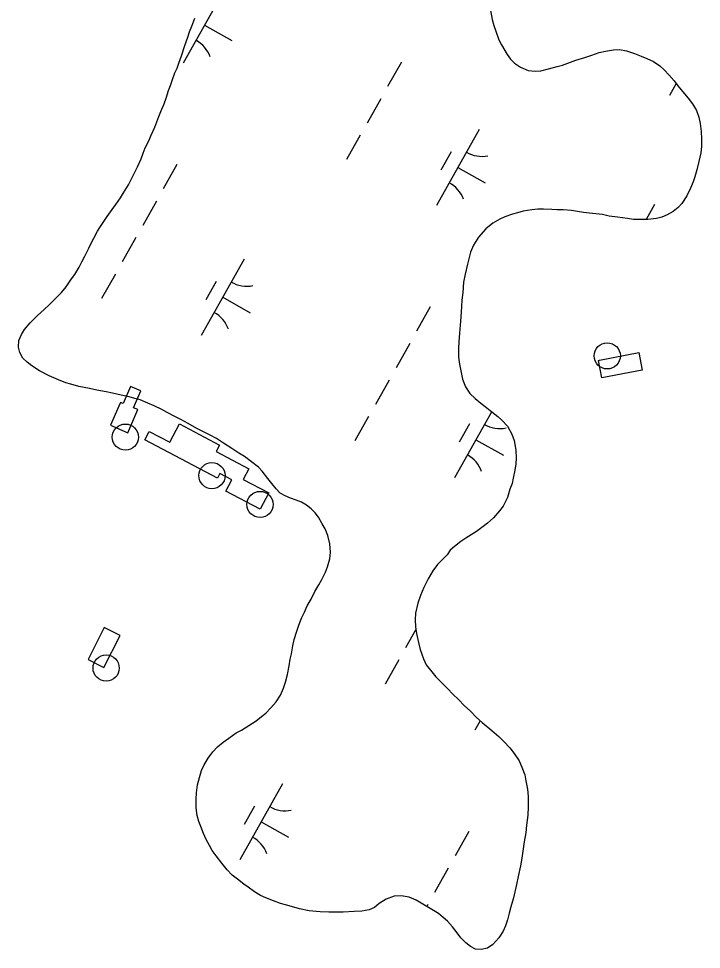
# Model space of a CAD drawing. Extents: x 3913936 to 3933962, y 195330 to 217741.
# Drawn here: x 3928788 to 3929179, y 206484 to 207016 of the extents above; entities that cross this region are included whole.
import ezdxf

# ---------------------------------------------------------------- set-up
doc = ezdxf.new("R2010")
doc.units = 0
for name, color, linetype in [('V-CHAN-DOCK', 7, 'Continuous'), ('V-DOMW-TANK', 7, 'Continuous'), ('V-TOPO-SHOR', 7, 'Continuous'), ('V-WETL-SWMP', 7, 'Continuous')]:
    doc.layers.add(name, color=color, linetype=linetype)

msp = doc.modelspace()

# ---------------------------------------------------------------- linework, layer by layer
at = {"layer": 'V-CHAN-DOCK'}
for points in [[(3929120.78, 206820.76), (3929143.17, 206825.11), (3929145.12, 206815.08), (3929122.08, 206810.61), (3929120.13, 206820.64)], [(3928845.52, 206794.39), (3928840.88, 206783.55), (3928850.78, 206779.31), (3928856.44, 206792.51), (3928854.01, 206793.55), (3928858.14, 206803.2), (3928852.17, 206805.76), (3928847.98, 206795.99), (3928846.48, 206796.63)], [(3928926.51, 206735.58), (3928906.91, 206745.9), (3928910.24, 206752.23), (3928903.35, 206755.86), (3928901.99, 206753.26), (3928860.4, 206775.15), (3928862.98, 206780.04), (3928874.73, 206773.85), (3928880.23, 206784.29), (3928903.27, 206772.16), (3928901.35, 206768.51), (3928920, 206758.69), (3928916.78, 206752.59), (3928931.41, 206744.89)], [(3928836.24, 206665.94), (3928827.98, 206649.44), (3928837.06, 206644.9), (3928846.24, 206663.26), (3928837.17, 206667.8)]]:
    msp.add_lwpolyline(points, close=True, dxfattribs=at)
at = {"layer": 'V-DOMW-TANK'}
for centre in [(3929125.16, 206823.26), (3928849.32, 206776.76), (3928898.88, 206754.74), (3928926.41, 206738.22), (3928838.3, 206644.6)]:
    msp.add_circle(centre, 7.5, dxfattribs=at)
at = {"layer": 'V-TOPO-SHOR'}
for points in [[(3929058.34, 207021.02), (3929059.23, 207015.88), (3929060.21, 207012.31), (3929061.4, 207009.05), (3929063.18, 207004.1), (3929064.56, 207001.32), (3929067.82, 206995.68), (3929069.8, 206993.01), (3929072.07, 206990.73), (3929075.54, 206988.55), (3929079.89, 206986.67), (3929083.85, 206986.27), (3929087.21, 206986.36), (3929091.47, 206987.55), (3929096.42, 206988.93), (3929099.59, 206989.62), (3929102.56, 206990.71), (3929107.21, 206992.58), (3929112.36, 206994.07), (3929116.32, 206995.35), (3929120.58, 206996.93), (3929124.24, 206997.72), (3929128.7, 206998.51), (3929132.26, 206998.6), (3929136.22, 206997.81), (3929140.77, 206996.32), (3929144.63, 206994.74), (3929147.79, 206993.45), (3929151.66, 206991.66), (3929155.22, 206989.19), (3929157.79, 206986.91), (3929160.66, 206983.84), (3929163.43, 206980.67), (3929165.6, 206977.9), (3929168.47, 206974.33), (3929171.54, 206970.67), (3929174.01, 206967.6), (3929176.28, 206963.64), (3929177.57, 206959.88), (3929178.26, 206956.31), (3929178.95, 206951.76), (3929179.04, 206947.5), (3929179.04, 206943.05), (3929178.64, 206939.39), (3929177.55, 206934.54), (3929176.46, 206929.69), (3929175.27, 206925.83), (3929174.37, 206922.96), (3929172.89, 206919.3), (3929170.71, 206914.94), (3929167.93, 206910.49), (3929165.75, 206908.12), (3929162.98, 206905.84), (3929159.52, 206903.96), (3929156.45, 206902.68), (3929153.28, 206901.89), (3929148.33, 206901.4), (3929144.67, 206901.4), (3929140.11, 206901.4), (3929136.75, 206901.9), (3929131.11, 206902.6), (3929126.26, 206903.29), (3929122.4, 206904.09), (3929116.66, 206904.78), (3929111.61, 206905.38), (3929108.05, 206905.98), (3929104.68, 206906.38), (3929099.83, 206906.88), (3929096.57, 206906.88)], [(3928910.3, 206770.21), (3928905.55, 206773.28), (3928901.39, 206775.96), (3928897.93, 206777.84), (3928893.58, 206780.02), (3928890.31, 206781.61), (3928885.17, 206784.48), (3928881.01, 206786.76), (3928877.65, 206788.54), (3928873.29, 206790.92), (3928870.22, 206792.61), (3928865.77, 206794.69), (3928862.21, 206796.27), (3928857.86, 206798.06), (3928854.69, 206798.95), (3928851.42, 206799.84), (3928846.87, 206800.84), (3928842.02, 206801.83), (3928838.36, 206802.62), (3928833.02, 206803.72), (3928828.76, 206804.61), (3928825.69, 206805.11), (3928822.72, 206805.8), (3928818.07, 206806.99), (3928815.2, 206807.89), (3928810.95, 206809.47), (3928805.7, 206811.85), (3928800.16, 206814.63), (3928795.71, 206817.5), (3928793.04, 206819.58), (3928790.67, 206821.96), (3928788.89, 206825.13), (3928788.2, 206828.19), (3928788.4, 206832.05), (3928789.78, 206835.52), (3928791.47, 206838.39), (3928794.83, 206842.25), (3928799.09, 206846.3), (3928802.76, 206849.76), (3928805.63, 206852.43), (3928807.81, 206854.51), (3928809.89, 206856.69), (3928812.76, 206859.56), (3928815.34, 206862.72), (3928818.51, 206867.27), (3928820.29, 206869.85), (3928822.77, 206874), (3928824.45, 206877.17), (3928826.04, 206880.33), (3928828.32, 206884.88), (3928829.71, 206887.85), (3928831.19, 206890.62), (3928833.27, 206894.58), (3928835.06, 206897.35), (3928838.92, 206903.09), (3928841.7, 206907.05), (3928843.78, 206909.92), (3928846.45, 206913.77), (3928848.33, 206916.64), (3928851.01, 206921.19), (3928853.19, 206925.35), (3928854.68, 206928.42), (3928856.26, 206931.48), (3928858.34, 206936.04), (3928859.53, 206939.2), (3928860.72, 206942.27), (3928862.9, 206946.72), (3928864.09, 206949.59), (3928866.18, 206954.14), (3928867.36, 206957.21), (3928868.55, 206960.28), (3928869.65, 206963.15), (3928871.43, 206967.6), (3928872.62, 206970.67), (3928874.01, 206975.12), (3928875.2, 206977.99), (3928876.19, 206980.86), (3928877.68, 206985.21), (3928878.87, 206987.99), (3928879.86, 206990.86), (3928881.44, 206995.01), (3928883.43, 207000.95), (3928885.11, 207005.7), (3928886.11, 207008.67), (3928887.4, 207011.93), (3928888.98, 207016.58)], [(3929096.57, 206906.88), (3929093.5, 206907.08), (3929088.65, 206907.18), (3929085.48, 206907.18), (3929081.92, 206906.79), (3929076.97, 206906), (3929073.8, 206905.21), (3929070.83, 206904.42), (3929066.57, 206902.84), (3929063.7, 206901.45), (3929059.74, 206899.28), (3929055.58, 206895.92), (3929051.42, 206891.27), (3929048.55, 206886.62), (3929046.86, 206882.66), (3929045.08, 206875.73), (3929043.79, 206869.99), (3929042.89, 206865.44), (3929042.39, 206859.6), (3929041.99, 206855.15), (3929041.59, 206848.22), (3929041.2, 206843.17), (3929040.5, 206836.24), (3929040.1, 206831.39), (3929040, 206827.73), (3929040.09, 206822.58), (3929040.58, 206818.53), (3929041.47, 206813.77), (3929042.36, 206810.01), (3929044.04, 206805.46), (3929046.51, 206801.7), (3929049.48, 206798.92), (3929052.84, 206796.25), (3929055.32, 206794.27), (3929059.08, 206791.29), (3929062.54, 206788.62), (3929064.81, 206786.54), (3929067.98, 206783.07), (3929070.55, 206778.52), (3929071.83, 206774.85), (3929072.82, 206769.31), (3929073.01, 206764.66), (3929072.81, 206761.39), (3929072.32, 206757.93), (3929071.32, 206753.18), (3929070.63, 206750.21), (3929069.44, 206746.94), (3929068.05, 206742.2), (3929065.57, 206737.25), (3929063.39, 206734.48), (3929060.02, 206730.62), (3929056.56, 206727.45), (3929054.08, 206725.58), (3929050.22, 206722.81), (3929047.35, 206720.83), (3929044.18, 206718.85), (3929041.31, 206716.97), (3929037.74, 206714.2), (3929035.17, 206712.13), (3929033.48, 206709.46), (3929031.01, 206706.98), (3929028.04, 206703.82), (3929025.26, 206700.16), (3929022.69, 206695.7), (3929020.21, 206690.76), (3929018.23, 206686.11), (3929016.74, 206681.65), (3929015.45, 206676.01), (3929015.25, 206672.25), (3929015.44, 206668.09), (3929015.94, 206664.33), (3929017.02, 206659.18), (3929018.01, 206655.13), (3929019.88, 206649.88), (3929021.56, 206646.51), (3929024.73, 206642.35), (3929027.1, 206639.58), (3929030.86, 206635.82), (3929033.63, 206632.94), (3929036.99, 206629.48), (3929039.76, 206626.7), (3929043.42, 206622.94), (3929046.59, 206620.07), (3929050.35, 206616.3), (3929053.51, 206613.43), (3929059.05, 206608.78), (3929063.01, 206605.51), (3929065.88, 206602.64), (3929069.44, 206598.97), (3929071.91, 206595.7), (3929074.68, 206591.45), (3929076.26, 206587.88), (3929077.94, 206583.43), (3929078.63, 206580.06), (3929079.52, 206575.21), (3929079.81, 206571.05), (3929079.91, 206565.11), (3929079.61, 206560.46), (3929079.01, 206554.62), (3929078.51, 206550.37), (3929077.62, 206545.12)], [(3929015.83, 206511.71), (3929011.68, 206513.39), (3929007.22, 206514.29), (3929003.17, 206513.99), (3928998.61, 206512.31), (3928994.65, 206509.84), (3928991.88, 206507.57), (3928988.81, 206506.28), (3928984.65, 206505.39), (3928980.29, 206505.3), (3928973.96, 206504.81), (3928969.11, 206504.81), (3928965.85, 206504.91), (3928960.8, 206505.11), (3928954.46, 206505.71), (3928948.92, 206506.8), (3928944.47, 206508.09), (3928941, 206508.99), (3928938.04, 206509.88), (3928934.17, 206511.27), (3928929.62, 206513.05), (3928926.65, 206514.44), (3928923.19, 206516.42), (3928919.53, 206519.1), (3928917.06, 206520.98), (3928913.4, 206523.85), (3928910.53, 206526.13), (3928907.66, 206529.1), (3928904.5, 206532.86), (3928901.33, 206537.02), (3928899.06, 206540.19), (3928897.38, 206543.06), (3928895.5, 206546.53), (3928894.11, 206549.9), (3928892.53, 206553.86), (3928891.35, 206556.73), (3928890.46, 206560.29), (3928889.87, 206564.65), (3928889.77, 206569.4), (3928889.97, 206573.16), (3928890.57, 206577.71), (3928891.66, 206581.87), (3928892.95, 206586.02), (3928894.44, 206589.29), (3928896.62, 206593.05), (3928899.29, 206596.71), (3928902.07, 206599.48), (3928905.33, 206602.15), (3928908.5, 206604.52), (3928912.76, 206607.59), (3928915.73, 206609.07), (3928919.99, 206611.64), (3928924.25, 206614.31), (3928927.32, 206616.78), (3928929.79, 206618.86), (3928932.57, 206621.73), (3928935.64, 206625.19), (3928938.12, 206629.15), (3928939.9, 206633.11), (3928940.99, 206636.47), (3928942.18, 206640.92), (3928942.98, 206645.77), (3928943.67, 206649.63), (3928944.37, 206652.7), (3928945.16, 206657.35), (3928945.95, 206660.92), (3928947.44, 206665.67), (3928948.63, 206669.13), (3928950.32, 206673.48), (3928951.8, 206676.55), (3928953.39, 206680.11), (3928955.67, 206683.97), (3928957.85, 206688.32), (3928960.13, 206692.28), (3928961.81, 206695.25), (3928963.8, 206699.5), (3928965.08, 206702.57), (3928966.28, 206707.12), (3928966.77, 206710.89), (3928966.38, 206715.74), (3928965.2, 206720.49), (3928963.61, 206724.35), (3928962.03, 206727.12), (3928959.86, 206730.98), (3928957.98, 206733.36), (3928955.71, 206735.64), (3928953.03, 206737.82), (3928950.06, 206739.5), (3928947.1, 206740.59), (3928943.83, 206741.78), (3928940.76, 206743.07), (3928937.89, 206744.66), (3928935.72, 206747.23), (3928933.15, 206750.2), (3928930.87, 206753.07), (3928927.61, 206757.23), (3928925.43, 206759.61), (3928921.57, 206762.58), (3928917.52, 206765.65), (3928914.25, 206767.64), (3928910.3, 206770.21)], [(3929077.62, 206545.12), (3929077.02, 206541.16), (3929076.33, 206535.72), (3929075.53, 206531.46), (3929074.24, 206525.33), (3929073.15, 206520.77), (3929071.46, 206513.15), (3929069.87, 206507.91), (3929069.08, 206504.25), (3929067.99, 206500.49), (3929066.9, 206497.12), (3929065.51, 206493.96), (3929063.03, 206490.2), (3929059.66, 206486.34), (3929056.59, 206484.26), (3929053.03, 206483.57), (3929049.76, 206483.77), (3929046.8, 206485.16), (3929044.22, 206487.34), (3929041.35, 206490.21), (3929039.18, 206492.98), (3929036.51, 206496.45), (3929033.74, 206499.72), (3929031.17, 206501.8), (3929028.6, 206504.18), (3929015.83, 206511.71)]]:
    msp.add_lwpolyline(points, dxfattribs=at)
at = {"layer": 'V-WETL-SWMP'}
for p, q in [((3928906.87, 207034.4), (3928882.36, 206990.82)), ((3928894.61, 207012.61), (3928910.31, 207003.79)), ((3929007.29, 206991.38), (3928999.45, 206977.43)), ((3929164.61, 206979.16), (3929160.73, 206972.27)), ((3928995.53, 206970.46), (3928987.69, 206956.51)), ((3928983.77, 206949.54), (3928975.93, 206935.59)), ((3929051.86, 206952.89), (3929027.36, 206909.31)), ((3929035.83, 206940.11), (3929029.95, 206929.65)), ((3928878.85, 206932.8), (3928871.01, 206918.85)), ((3929039.61, 206931.1), (3929055.3, 206922.28)), ((3928867.09, 206911.88), (3928859.25, 206897.93)), ((3929152.29, 206909.87), (3929147.52, 206901.4)), ((3928855.33, 206890.96), (3928847.49, 206877.01)), ((3928917.26, 206878.6), (3928892.76, 206835.02)), ((3928843.57, 206870.04), (3928835.73, 206856.09)), ((3928901.22, 206865.82), (3928895.34, 206855.36)), ((3928905.01, 206856.81), (3928920.7, 206847.99)), ((3929023.85, 206851.29), (3929016.01, 206837.34)), ((3929012.09, 206830.37), (3929004.25, 206816.42)), ((3929000.33, 206809.45), (3928992.49, 206795.5)), ((3928988.57, 206788.53), (3928980.73, 206774.58)), ((3929059.02, 206791.34), (3929037.76, 206753.51)), ((3929046.22, 206784.31), (3929040.34, 206773.85)), ((3929050.01, 206775.3), (3929065.7, 206766.48)), ((3929015.62, 206666.75), (3929009.71, 206656.24)), ((3929005.79, 206649.27), (3928997.95, 206635.32)), ((3929052.42, 206614.43), (3929049.39, 206609.04)), ((3928939.29, 206578.34), (3928914.78, 206534.75)), ((3928923.25, 206565.55), (3928917.37, 206555.09)), ((3928927.03, 206556.54), (3928942.73, 206547.72)), ((3929045.88, 206551.02), (3929038.04, 206537.07)), ((3929034.12, 206530.1), (3929026.28, 206516.15)), ((3929022.36, 206509.18), (3929021.8, 206508.19))]:
    msp.add_line(p, q, dxfattribs=at)
for points in [[(3929058.34, 207021.02), (3929059.23, 207015.88), (3929060.21, 207012.31), (3929061.4, 207009.05), (3929063.18, 207004.1), (3929064.56, 207001.32), (3929067.82, 206995.68), (3929069.8, 206993.01), (3929072.08, 206990.73), (3929075.54, 206988.55), (3929079.89, 206986.66), (3929083.85, 206986.27), (3929087.22, 206986.36), (3929091.47, 206987.55), (3929096.42, 206988.93), (3929099.59, 206989.62), (3929102.56, 206990.71), (3929107.21, 206992.58), (3929112.36, 206994.07), (3929116.32, 206995.35), (3929120.58, 206996.93), (3929124.24, 206997.72), (3929128.7, 206998.51), (3929132.26, 206998.61), (3929136.22, 206997.81), (3929140.77, 206996.32), (3929144.63, 206994.74), (3929147.8, 206993.45), (3929151.66, 206991.66), (3929155.22, 206989.19), (3929157.79, 206986.91), (3929160.66, 206983.84), (3929163.43, 206980.67), (3929165.6, 206977.9), (3929168.47, 206974.33), (3929171.54, 206970.67), (3929174.01, 206967.6), (3929176.28, 206963.64), (3929177.57, 206959.87), (3929178.26, 206956.31), (3929178.95, 206951.76), (3929179.04, 206947.5), (3929179.04, 206943.05), (3929178.64, 206939.39), (3929177.55, 206934.54), (3929176.46, 206929.69), (3929175.27, 206925.83), (3929174.37, 206922.96), (3929172.89, 206919.3), (3929170.71, 206914.94), (3929167.93, 206910.49), (3929165.75, 206908.12), (3929162.98, 206905.84), (3929159.52, 206903.96), (3929156.45, 206902.68), (3929153.28, 206901.89), (3929148.33, 206901.4), (3929144.67, 206901.4), (3929140.11, 206901.4), (3929136.75, 206901.9), (3929131.11, 206902.6), (3929126.26, 206903.29), (3929122.4, 206904.09), (3929116.66, 206904.78), (3929111.61, 206905.38), (3929108.05, 206905.98), (3929104.68, 206906.38), (3929099.83, 206906.87), (3929096.57, 206906.88)], [(3928910.3, 206770.21), (3928905.55, 206773.28), (3928901.39, 206775.96), (3928897.93, 206777.84), (3928893.58, 206780.02), (3928890.31, 206781.61), (3928885.17, 206784.48), (3928881.01, 206786.76), (3928877.65, 206788.54), (3928873.29, 206790.92), (3928870.22, 206792.61), (3928865.77, 206794.69), (3928862.21, 206796.27), (3928857.86, 206798.06), (3928854.69, 206798.95), (3928851.42, 206799.85), (3928846.87, 206800.84), (3928842.02, 206801.83), (3928838.36, 206802.62), (3928833.02, 206803.72), (3928828.76, 206804.61), (3928825.69, 206805.11), (3928822.72, 206805.8), (3928818.07, 206806.99), (3928815.2, 206807.89), (3928810.95, 206809.47), (3928805.7, 206811.85), (3928800.16, 206814.63), (3928795.71, 206817.5), (3928793.04, 206819.58), (3928790.67, 206821.96), (3928788.89, 206825.13), (3928788.2, 206828.2), (3928788.4, 206832.05), (3928789.78, 206835.52), (3928791.47, 206838.39), (3928794.83, 206842.25), (3928799.09, 206846.3), (3928802.76, 206849.76), (3928805.63, 206852.43), (3928807.81, 206854.51), (3928809.89, 206856.69), (3928812.76, 206859.55), (3928815.34, 206862.72), (3928818.51, 206867.27), (3928820.29, 206869.84), (3928822.77, 206874), (3928824.45, 206877.17), (3928826.04, 206880.33), (3928828.32, 206884.88), (3928829.71, 206887.85), (3928831.19, 206890.62), (3928833.27, 206894.58), (3928835.06, 206897.35), (3928838.92, 206903.09), (3928841.7, 206907.05), (3928843.78, 206909.92), (3928846.45, 206913.77), (3928848.33, 206916.64), (3928851.01, 206921.19), (3928853.19, 206925.35), (3928854.68, 206928.42), (3928856.26, 206931.48), (3928858.34, 206936.04), (3928859.53, 206939.2), (3928860.72, 206942.27), (3928862.9, 206946.72), (3928864.09, 206949.59), (3928866.18, 206954.14), (3928867.37, 206957.21), (3928868.55, 206960.28), (3928869.65, 206963.15), (3928871.43, 206967.6), (3928872.62, 206970.67), (3928874.01, 206975.12), (3928875.2, 206977.99), (3928876.19, 206980.86), (3928877.68, 206985.21), (3928878.87, 206987.99), (3928879.86, 206990.86), (3928881.45, 206995.01), (3928883.43, 207000.95), (3928885.11, 207005.7), (3928886.11, 207008.67), (3928887.4, 207011.93), (3928888.98, 207016.58)], [(3929096.57, 206906.88), (3929093.5, 206907.08), (3929088.65, 206907.18), (3929085.48, 206907.18), (3929081.92, 206906.79), (3929076.97, 206906), (3929073.8, 206905.21), (3929070.83, 206904.42), (3929066.57, 206902.84), (3929063.7, 206901.45), (3929059.74, 206899.28), (3929055.58, 206895.92), (3929051.42, 206891.27), (3929048.55, 206886.62), (3929046.86, 206882.66), (3929045.08, 206875.73), (3929043.79, 206869.99), (3929042.89, 206865.44), (3929042.39, 206859.6), (3929041.99, 206855.15), (3929041.59, 206848.22), (3929041.19, 206843.17), (3929040.5, 206836.24), (3929040.1, 206831.39), (3929040, 206827.73), (3929040.09, 206822.58), (3929040.58, 206818.52), (3929041.47, 206813.77), (3929042.36, 206810.01), (3929044.04, 206805.46), (3929046.51, 206801.7), (3929049.48, 206798.92), (3929052.84, 206796.25), (3929055.32, 206794.27), (3929059.08, 206791.29), (3929062.54, 206788.62), (3929064.81, 206786.54), (3929067.98, 206783.07), (3929070.55, 206778.52), (3929071.83, 206774.86), (3929072.82, 206769.31), (3929073.01, 206764.66), (3929072.81, 206761.39), (3929072.32, 206757.93), (3929071.32, 206753.18), (3929070.63, 206750.21), (3929069.44, 206746.94), (3929068.05, 206742.19), (3929065.57, 206737.25), (3929063.39, 206734.48), (3929060.02, 206730.62), (3929056.56, 206727.45), (3929054.08, 206725.58), (3929050.22, 206722.81), (3929047.35, 206720.83), (3929044.18, 206718.85), (3929041.31, 206716.97), (3929037.74, 206714.2), (3929035.17, 206712.13), (3929033.48, 206709.46), (3929031.01, 206706.98), (3929028.04, 206703.82), (3929025.26, 206700.16), (3929022.69, 206695.7), (3929020.21, 206690.76), (3929018.23, 206686.11), (3929016.74, 206681.65), (3929015.45, 206676.01), (3929015.25, 206672.25), (3929015.44, 206668.09), (3929015.93, 206664.33), (3929017.02, 206659.18), (3929018.01, 206655.13), (3929019.88, 206649.88), (3929021.56, 206646.51), (3929024.73, 206642.35), (3929027.1, 206639.58), (3929030.86, 206635.82), (3929033.63, 206632.94), (3929036.99, 206629.48), (3929039.76, 206626.71), (3929043.42, 206622.94), (3929046.59, 206620.07), (3929050.35, 206616.3), (3929053.51, 206613.43), (3929059.05, 206608.78), (3929063.01, 206605.51), (3929065.88, 206602.64), (3929069.44, 206598.97), (3929071.91, 206595.7), (3929074.68, 206591.45), (3929076.26, 206587.88), (3929077.94, 206583.43), (3929078.63, 206580.06), (3929079.52, 206575.21), (3929079.81, 206571.05), (3929079.91, 206565.11), (3929079.61, 206560.46), (3929079.01, 206554.62), (3929078.51, 206550.37), (3929077.62, 206545.12)], [(3928963.8, 206699.51), (3928965.08, 206702.57), (3928966.28, 206707.12), (3928966.77, 206710.89), (3928966.38, 206715.74), (3928965.2, 206720.49), (3928963.62, 206724.35), (3928962.03, 206727.12), (3928959.86, 206730.98), (3928957.98, 206733.36), (3928955.7, 206735.64), (3928953.03, 206737.82), (3928950.06, 206739.5), (3928947.1, 206740.59), (3928943.83, 206741.78), (3928940.76, 206743.07), (3928937.89, 206744.66), (3928935.72, 206747.23), (3928933.15, 206750.2), (3928930.87, 206753.07), (3928927.61, 206757.23), (3928925.43, 206759.61), (3928921.57, 206762.58), (3928917.52, 206765.65), (3928914.25, 206767.64), (3928910.3, 206770.21)], [(3929077.62, 206545.12), (3929077.02, 206541.16), (3929076.33, 206535.72), (3929075.53, 206531.46), (3929074.24, 206525.33), (3929073.15, 206520.77), (3929071.46, 206513.15), (3929069.87, 206507.91), (3929069.08, 206504.25), (3929067.99, 206500.49), (3929066.9, 206497.12), (3929065.51, 206493.96), (3929063.03, 206490.2), (3929059.66, 206486.34), (3929056.59, 206484.26), (3929053.03, 206483.57), (3929049.76, 206483.77), (3929046.79, 206485.16), (3929044.22, 206487.34), (3929041.35, 206490.21), (3929039.18, 206492.99), (3929036.51, 206496.45), (3929033.74, 206499.72), (3929031.17, 206501.8), (3929028.6, 206504.18), (3929015.83, 206511.71), (3929011.68, 206513.39), (3929007.22, 206514.29), (3929003.17, 206513.99), (3928998.61, 206512.31), (3928994.65, 206509.84), (3928991.88, 206507.57), (3928988.81, 206506.28), (3928984.65, 206505.39), (3928980.29, 206505.3), (3928973.96, 206504.81), (3928969.11, 206504.81), (3928965.84, 206504.91), (3928960.8, 206505.11), (3928954.46, 206505.71), (3928948.92, 206506.8), (3928944.47, 206508.09), (3928941, 206508.99), (3928938.03, 206509.88), (3928934.18, 206511.27), (3928929.62, 206513.05), (3928926.66, 206514.44), (3928923.19, 206516.42), (3928919.53, 206519.1), (3928917.06, 206520.98), (3928913.4, 206523.85), (3928910.53, 206526.13), (3928907.66, 206529.1), (3928904.5, 206532.86), (3928901.33, 206537.02), (3928899.06, 206540.19), (3928897.38, 206543.06), (3928895.5, 206546.53), (3928894.11, 206549.9), (3928892.53, 206553.86), (3928891.35, 206556.73), (3928890.46, 206560.29), (3928889.87, 206564.65), (3928889.77, 206569.4), (3928889.97, 206573.16), (3928890.57, 206577.71), (3928891.66, 206581.87), (3928892.95, 206586.02), (3928894.44, 206589.29), (3928896.62, 206593.05), (3928899.29, 206596.71), (3928902.07, 206599.48), (3928905.33, 206602.15), (3928908.5, 206604.52), (3928912.76, 206607.59), (3928915.73, 206609.07), (3928919.99, 206611.64), (3928924.25, 206614.31), (3928927.32, 206616.78), (3928929.79, 206618.86), (3928932.57, 206621.73), (3928935.64, 206625.19), (3928938.11, 206629.15), (3928939.9, 206633.11), (3928940.99, 206636.47), (3928942.18, 206640.92), (3928942.98, 206645.77), (3928943.67, 206649.63), (3928944.37, 206652.7), (3928945.16, 206657.35), (3928945.95, 206660.92), (3928947.44, 206665.67), (3928948.63, 206669.13), (3928950.32, 206673.48), (3928951.8, 206676.55), (3928953.39, 206680.11), (3928955.67, 206683.97), (3928957.85, 206688.32), (3928960.13, 206692.28), (3928961.81, 206695.25), (3928963.8, 206699.51)]]:
    msp.add_lwpolyline(points, dxfattribs=at)
for centre, start, end in [((3928881.29, 206988.42), 19.8861, 61.4297), ((3929053.36, 206955.06), 239.8861, 281.4297), ((3929026.28, 206906.91), 19.8861, 61.4297), ((3928918.75, 206880.77), 239.8861, 281.4297), ((3928891.68, 206832.62), 19.8861, 61.4297), ((3929063.75, 206799.26), 239.8861, 281.4297), ((3929036.68, 206751.11), 19.8861, 61.4297), ((3928940.78, 206580.51), 239.8861, 281.4297), ((3928913.71, 206532.35), 19.8861, 61.4297)]:
    msp.add_arc(centre, 17.62, start, end, dxfattribs=at)

doc.saveas('drawing.dxf')
